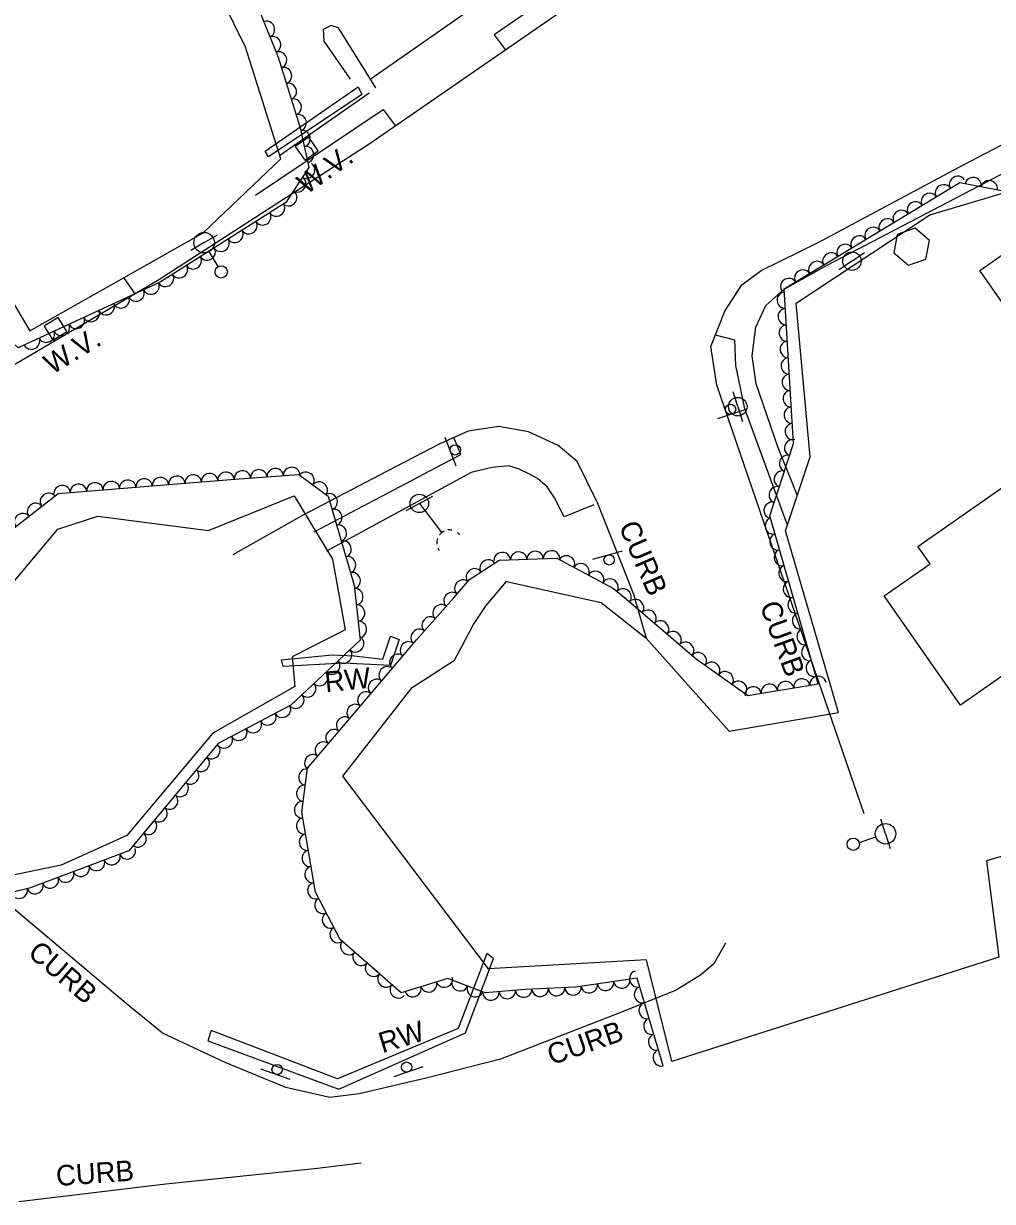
# Model space of a CAD drawing. Extents: x 1722896 to 1754269, y 648279 to 666297.
# Drawn here: x 1725293.4 to 1725529, y 656748.7 to 657035.2 of the extents above; entities that cross this region are included whole.
import ezdxf

# ---------------------------------------------------------------- set-up
doc = ezdxf.new("R2010")
doc.units = 0
for name, color, linetype in [('DESIGN - CENTERLINE - Proposed Text', 7, 'Continuous'), ('DESIGN - CONTOURS - Intermediate with optional Text', 7, 'Continuous'), ('DESIGN - PUBLIC HEARING - Shapes', 7, 'Continuous'), ('DESIGN - SCRATCH - User 1', 7, 'Continuous'), ('SURVEY - CENTERLINE - Preliminary', 7, 'Continuous'), ('SURVEY - CENTERLINE - Preliminary Text', 7, 'Continuous'), ('SURVEY - DTM - Breaklines', 7, 'Continuous'), ('SURVEY - VEGETATION - Features with Text', 7, 'Continuous')]:
    doc.layers.add(name, color=color, linetype=linetype)

msp = doc.modelspace()

# ---------------------------------------------------------------- linework, layer by layer
at = {"layer": 'DESIGN - CENTERLINE - Proposed Text'}
msp.add_lwpolyline([(1725510.9, 656907.98), (1725552.5, 656937.12), (1725525.91, 656975.09), (1725556.72, 656996.68), (1725600.53, 656934.13), (1725541.5, 656892.78), (1725545.81, 656886.63), (1725521.26, 656869.44), (1725502.66, 656895.98), (1725513.83, 656903.8)], close=True, dxfattribs=at)
at = {"layer": 'DESIGN - CONTOURS - Intermediate with optional Text'}
for p, q in [((1725362.25, 657004.76), (1725362.25, 657004.76)), ((1725301.13, 656960.96), (1725301.13, 656960.96))]:
    msp.add_line(p, q, dxfattribs=at)
for points in [[(1725359.46, 657005.25), (1725361.76, 657001.97), (1725365.04, 657004.27), (1725362.74, 657007.55), (1725359.46, 657005.25)], [(1725298.38, 656961.63), (1725300.46, 656958.21), (1725303.88, 656960.3), (1725301.8, 656963.71), (1725298.38, 656961.63)]]:
    msp.add_lwpolyline(points, dxfattribs=at)
at = {"layer": 'DESIGN - PUBLIC HEARING - Shapes'}
for p, q in [((1725509.33, 656980.91), (1725509.33, 656980.91)), ((1725469.28, 656941.42), (1725462.18, 656939.02)), ((1725398.58, 656927.55), (1725395.88, 656934.55)), ((1725431.81, 656904.89), (1725439.02, 656906.96)), ((1725358.18, 656778.4), (1725351.11, 656780.92)), ((1725390.51, 656781.45), (1725383.4, 656779.05))]:
    msp.add_line(p, q, dxfattribs=at)
msp.add_lwpolyline([(1725510.18, 656985.44), (1725505.83, 656983.9), (1725505.04, 656979.44), (1725508.57, 656976.42), (1725512.82, 656977.91), (1725513.71, 656982.42), (1725510.18, 656985.44)], dxfattribs=at)
for centre in [(1725465.32, 656941.37), (1725398.37, 656931.51), (1725435.78, 656904.75), (1725355.04, 656780.82), (1725386.54, 656781.4)]:
    msp.add_circle(centre, 1.25, dxfattribs=at)
at = {"layer": 'DESIGN - SCRATCH - User 1'}
for points in [[(1725375.62, 657017.95), (1725352.93, 657002.75), (1725352.13, 657004.12), (1725374.75, 657019.77), (1725375.62, 657017.95)], [(1725384.71, 656885.36), (1725382.62, 656879.09), (1725371.15, 656879.65), (1725356.51, 656878.8), (1725356.07, 656880.41), (1725368.42, 656881.65), (1725373.81, 656881.41), (1725380.76, 656880.6), (1725382.58, 656886.22), (1725384.71, 656885.36)], [(1725406.07, 656809.01), (1725399.11, 656790.79), (1725369.72, 656778.58), (1725339.03, 656790.31), (1725338.17, 656787.78), (1725370.03, 656776.03), (1725400.88, 656789.71), (1725407.63, 656807.83), (1725406.07, 656809.01)]]:
    msp.add_lwpolyline(points, dxfattribs=at)
at = {"layer": 'SURVEY - CENTERLINE - Preliminary'}
for points in [[(1725220.54, 657056.26), (1725249.82, 657031.18), (1725278.99, 656987.08), (1725294.93, 656960.48), (1725337.04, 656984.32), (1725355.92, 657002.3), (1725347.36, 657029.47), (1725333.65, 657057.33), (1725305.29, 657085.49), (1725285.46, 657108.75), (1725220.54, 657056.26)], [(1725410.79, 656899.53), (1725433.86, 656894.4), (1725444.77, 656885.73), (1725464.95, 656863.08), (1725491.59, 656867.66), (1725478.65, 656911.85), (1725484.65, 656929.84), (1725481.28, 656967.15), (1725513.77, 656988.67), (1725555.53, 657001.06)], [(1725211.04, 656860.76), (1725239.8, 656877.05), (1725256.25, 656878.92), (1725282.33, 656889.19), (1725301.73, 656912.24), (1725311.42, 656915.4), (1725338.36, 656911.9), (1725359.19, 656920.36), (1725368.5, 656904.89), (1725371.6, 656887.76), (1725358.67, 656881.14), (1725359.34, 656873.97), (1725339.38, 656862.59), (1725318.48, 656837.72), (1725302.51, 656830.54), (1725280.24, 656825.91), (1725252.08, 656819.18), (1725238.91, 656813.19), (1725211.04, 656860.76)], [(1726023.26, 656785.7), (1725985.96, 656817.77), (1725948.11, 656844.27), (1725917.29, 656852.02), (1725910.35, 656831.71), (1725901.9, 656821.85), (1725842.02, 656852.57), (1725763.58, 656854.58), (1725759.8, 656893.86), (1725743.3, 656902.86), (1725710.64, 656892.49), (1725692.23, 656895.7), (1725669, 656884.55), (1725682.01, 656857.41), (1725645.49, 656846.48), (1725584.8, 656825.63), (1725569.32, 656843.9), (1725527.56, 656831.6), (1725530.55, 656808.13), (1725451, 656782.75), (1725444.86, 656807.46), (1725406.41, 656805.34), (1725371, 656852.18), (1725387.89, 656873.7)], [(1725387.89, 656873.7), (1725398.19, 656880.34), (1725402.81, 656889.04), (1725405.88, 656893.69), (1725410.79, 656899.53)]]:
    msp.add_lwpolyline(points, dxfattribs=at)
at = {"layer": 'SURVEY - CENTERLINE - Preliminary Text'}
for points in [[(1725549.38, 657135.48), (1725513.49, 657105.3), (1725471.68, 657072.67), (1725427.12, 657040.14), (1725377.39, 657005.82), (1725326.06, 656972.7), (1725271.47, 656940.69), (1725219.07, 656912.28), (1725204.85, 656904.26)], [(1725431.71, 657048.98), (1725407.79, 657032.43), (1725410.5, 657028.84)], [(1725377.92, 657021.8), (1725400.94, 657037.86)], [(1725481.64, 656920.37), (1725476.82, 656932.25), (1725471.57, 656947.53), (1725470.56, 656954.39), (1725471.43, 656961.35), (1725473.88, 656966.6), (1725478.32, 656970.58), (1725488.82, 656976.45), (1725525.62, 656995.66), (1725554.7, 657010.9), (1725571.01, 657019.47), (1725581.61, 657024.65), (1725596.64, 657028.97), (1725616.39, 657033.91), (1725615.83, 657037.59)], [(1725379.03, 657019.58), (1725369.98, 657034.15), (1725368.21, 657034.72), (1725366.25, 657033.72), (1725366.4, 657030.89), (1725372.82, 657021.67)], [(1725497.8, 656842.97), (1725473.38, 656913.9), (1725461.96, 656947.26), (1725460.5, 656956.66), (1725463.92, 656965.25), (1725468.1, 656971.61), (1725472.73, 656975.14), (1725486.61, 656981.9), (1725521.79, 657000.78), (1725561, 657021.17), (1725566.79, 657024.47)], [(1725377.39, 657018.23), (1725355.63, 657003.02)], [(1725349.76, 656993.45), (1725380.86, 657014.3), (1725383.75, 657010.39)], [(1725317.69, 656973.46), (1725320.47, 656969.45)], [(1725479.18, 656913.22), (1725468.78, 656941.48), (1725466.57, 656952.05), (1725466.35, 656958.21), (1725461.64, 656959.43)], [(1725432.79, 656918.98), (1725427.99, 656928.66), (1725423.42, 656932.57), (1725416.2, 656935.89), (1725408.97, 656937.19), (1725401.53, 656936.03), (1725394.44, 656932.86), (1725379.92, 656925.35), (1725361.07, 656915.43), (1725344.26, 656906)], [(1725364.07, 656911.6), (1725399.71, 656930.37), (1725398.03, 656934.51)], [(1725432.04, 656918.17), (1725424.84, 656915.24), (1725422.53, 656919.87), (1725420.73, 656922.49), (1725418.33, 656924.55), (1725416.26, 656925.71), (1725413.91, 656926.8), (1725411.41, 656927.62), (1725407.34, 656927.2), (1725402.23, 656926.01), (1725367.07, 656906.85)], [(1725432.79, 656918.98), (1725441.68, 656896.39), (1725444.77, 656885.73)], [(1725464.13, 656811.54), (1725461.25, 656806.55), (1725458.02, 656803.74), (1725452.12, 656800.11), (1725438.36, 656794.63), (1725409.39, 656783.36), (1725391.32, 656778.7), (1725375, 656774.89), (1725367.83, 656774.04), (1725357.16, 656776.48), (1725342.38, 656782.53), (1725327.16, 656789.64), (1725318.33, 656796.85), (1725296.64, 656815.15), (1725289.47, 656821.17), (1725285.09, 656822.64), (1725279.04, 656820.25), (1725257.65, 656810.3)], [(1725292.23, 656748.73), (1725327.95, 656752.98), (1725364.89, 656756.8), (1725375.48, 656758.16)]]:
    msp.add_lwpolyline(points, dxfattribs=at)
at = {"layer": 'SURVEY - DTM - Breaklines'}
for p, q in [((1725337.28, 656981.9), (1725340.52, 656983.8)), ((1725337.28, 656981.9), (1725334.05, 656980.01)), ((1725340.7, 656976.08), (1725338.55, 656979.75)), ((1725494.84, 656977.41), (1725497.93, 656979.54)), ((1725494.84, 656977.41), (1725491.76, 656975.28)), ((1725467.08, 656942.03), (1725465.98, 656945.61)), ((1725467.08, 656942.03), (1725468.19, 656938.44)), ((1725389.64, 656918.49), (1725392.94, 656920.27)), ((1725389.64, 656918.49), (1725386.34, 656916.71)), ((1725389.64, 656918.49), (1725395.08, 656911.36)), ((1725394.65, 656911.92), (1725395.08, 656911.36)), ((1725503.01, 656838.15), (1725501.84, 656841.72)), ((1725496.59, 656836.05), (1725500.63, 656837.37)), ((1725503.01, 656838.15), (1725504.17, 656834.59))]:
    msp.add_line(p, q, dxfattribs=at)
for centre, radius in [((1725337.28, 656981.9), 2.5), ((1725494.84, 656977.41), 2.25), ((1725341.45, 656974.79), 1.5), ((1725467.08, 656942.03), 2.25), ((1725389.64, 656918.49), 2.25), ((1725503.01, 656838.15), 2.5), ((1725495.17, 656835.59), 1.5)]:
    msp.add_circle(centre, radius, dxfattribs=at)
for start_param, end_param in [(1.352995, 1.815775), (0.730907, 1.085951), (0, 0.255182), (2.156577, 2.588895), (2.883049, 3.125465)]:
    msp.add_ellipse((1725396.98, 656908.91), major_axis=(2.48, 1.9), ratio=0.999996, start_param=start_param, end_param=end_param, dxfattribs=at)
at = {"layer": 'SURVEY - VEGETATION - Features with Text'}
for points in [[(1725291.18, 657111.91), (1725326.1, 657083.38), (1725337.26, 657071.03), (1725346.29, 657049.3), (1725355.28, 657027.04), (1725360.66, 657009.82), (1725362.75, 657000.18), (1725357.16, 656991.63), (1725326.61, 656972.27), (1725292.02, 656956.35), (1725276.1, 656971.03), (1725253.1, 657017.98), (1725243.39, 657027.79), (1725217.32, 657050.26)], [(1725448.93, 656781.74), (1725442.59, 656803.07), (1725427.61, 656800.81), (1725415.48, 656800.3), (1725405.6, 656799.43), (1725396.58, 656802.94), (1725385.18, 656799.5), (1725370.38, 656812.45), (1725364.4, 656823.92), (1725361.04, 656843.41), (1725362.46, 656854.09), (1725370.38, 656863.45), (1725381.77, 656876.92), (1725388.95, 656885.3), (1725397.95, 656895.44), (1725401.83, 656899.96), (1725409.04, 656904.66), (1725423.05, 656905.15), (1725436.85, 656897.79), (1725439.5, 656895.59), (1725456.93, 656880.72), (1725469.51, 656871.8), (1725486.65, 656874.59), (1725474.9, 656915.5), (1725480.65, 656933.02), (1725478.37, 656970.66), (1725521.05, 656996.51), (1725537.17, 656993.41)], [(1725223.84, 656870.98), (1725262.11, 656890.03), (1725301.76, 656920.92), (1725328.71, 656923.12), (1725345.82, 656924.48), (1725360.29, 656925.54), (1725367.44, 656920.28), (1725373.75, 656898.57), (1725375.2, 656885.23), (1725358.4, 656869.39), (1725340.72, 656860.08), (1725318.94, 656834.01), (1725294.8, 656824.9), (1725253.01, 656814.68)]]:
    msp.add_lwpolyline(points, dxfattribs=at)
for centre, major_axis in [((1725352.55, 657033.79), (0.75, -1.85)), ((1725354.05, 657030.08), (0.75, -1.85)), ((1725355.49, 657026.35), (0.6, -1.91)), ((1725356.69, 657022.53), (0.6, -1.91)), ((1725357.88, 657018.71), (0.6, -1.91)), ((1725359.07, 657014.9), (0.6, -1.91)), ((1725360.27, 657011.08), (0.6, -1.91)), ((1725361.23, 657007.2), (0.42, -1.95)), ((1725362.07, 657003.29), (0.42, -1.95)), ((1725362.3, 656999.5), (-1.09, -1.67)), ((1725360.11, 656996.15), (-1.09, -1.67)), ((1725520.49, 656996.16), (1.71, 1.04)), ((1725524.33, 656995.88), (1.96, -0.38)), ((1725528.26, 656995.12), (1.96, -0.38)), ((1725357.92, 656992.8), (-1.09, -1.67)), ((1725513.65, 656992.02), (1.71, 1.04)), ((1725517.07, 656994.09), (1.71, 1.04)), ((1725354.96, 656990.24), (-1.69, -1.07)), ((1725510.22, 656989.95), (1.71, 1.04)), ((1725351.58, 656988.1), (-1.69, -1.07)), ((1725503.38, 656985.8), (1.71, 1.04)), ((1725506.8, 656987.88), (1.71, 1.04)), ((1725348.2, 656985.95), (-1.69, -1.07)), ((1725499.96, 656983.73), (1.71, 1.04)), ((1725341.45, 656981.67), (-1.69, -1.07)), ((1725344.83, 656983.81), (-1.69, -1.07)), ((1725496.54, 656981.66), (1.71, 1.04)), ((1725338.07, 656979.53), (-1.69, -1.07)), ((1725489.69, 656977.52), (1.71, 1.04)), ((1725493.12, 656979.59), (1.71, 1.04)), ((1725334.69, 656977.39), (-1.69, -1.07)), ((1725486.27, 656975.45), (1.71, 1.04)), ((1725327.93, 656973.11), (-1.69, -1.07)), ((1725331.31, 656975.25), (-1.69, -1.07)), ((1725482.85, 656973.37), (1.71, 1.04)), ((1725324.4, 656971.25), (-1.82, -0.84)), ((1725479.43, 656971.3), (1.71, 1.04)), ((1725317.13, 656967.91), (-1.82, -0.84)), ((1725320.76, 656969.58), (-1.82, -0.84)), ((1725478.54, 656967.9), (-0.12, 2)), ((1725309.86, 656964.56), (-1.82, -0.84)), ((1725313.5, 656966.24), (-1.82, -0.84)), ((1725478.78, 656963.91), (-0.12, 2)), ((1725306.23, 656962.89), (-1.82, -0.84)), ((1725298.96, 656959.55), (-1.82, -0.84)), ((1725302.6, 656961.22), (-1.82, -0.84)), ((1725479.02, 656959.92), (-0.12, 2)), ((1725295.33, 656957.87), (-1.82, -0.84)), ((1725479.26, 656955.93), (-0.12, 2)), ((1725479.5, 656951.93), (-0.12, 2)), ((1725479.74, 656947.94), (-0.12, 2)), ((1725479.99, 656943.95), (-0.12, 2)), ((1725480.23, 656939.95), (-0.12, 2)), ((1725480.47, 656935.96), (-0.12, 2)), ((1725480.32, 656932.02), (0.62, 1.9)), ((1725479.07, 656928.22), (0.62, 1.9)), ((1725330.65, 656923.28), (1.99, 0.16)), ((1725334.64, 656923.59), (1.99, 0.16)), ((1725338.63, 656923.91), (1.99, 0.16)), ((1725342.61, 656924.22), (1.99, 0.16)), ((1725346.6, 656924.53), (1.99, 0.15)), ((1725350.59, 656924.83), (1.99, 0.15)), ((1725354.58, 656925.12), (1.99, 0.15)), ((1725358.57, 656925.41), (1.99, 0.15)), ((1725362.12, 656924.19), (1.61, -1.19)), ((1725477.82, 656924.42), (0.62, 1.9)), ((1725302.75, 656921), (1.99, 0.16)), ((1725306.73, 656921.32), (1.99, 0.16)), ((1725310.72, 656921.65), (1.99, 0.16)), ((1725314.71, 656921.98), (1.99, 0.16)), ((1725318.69, 656922.3), (1.99, 0.16)), ((1725322.68, 656922.63), (1.99, 0.16)), ((1725326.66, 656922.95), (1.99, 0.16)), ((1725365.34, 656921.82), (1.61, -1.19)), ((1725476.58, 656920.62), (0.62, 1.9)), ((1725299.38, 656919.07), (1.58, 1.23)), ((1725367.83, 656918.93), (0.56, -1.92)), ((1725296.23, 656916.61), (1.58, 1.23)), ((1725368.94, 656915.09), (0.56, -1.92)), ((1725475.33, 656916.82), (0.62, 1.9)), ((1725293.07, 656914.15), (1.58, 1.23)), ((1725475.62, 656912.99), (-0.55, 1.92)), ((1725370.06, 656911.25), (0.56, -1.92)), ((1725476.72, 656909.14), (-0.55, 1.92)), ((1725371.18, 656907.41), (0.56, -1.92)), ((1725372.29, 656903.57), (0.56, -1.92)), ((1725406.32, 656902.89), (1.68, 1.09)), ((1725409.79, 656904.69), (2, 0.07)), ((1725413.79, 656904.82), (2, 0.07)), ((1725417.79, 656904.96), (2, 0.07)), ((1725421.78, 656905.1), (2, 0.07)), ((1725425.46, 656903.86), (1.77, -0.94)), ((1725477.83, 656905.3), (-0.55, 1.92)), ((1725402.97, 656900.71), (1.68, 1.09)), ((1725428.99, 656901.98), (1.77, -0.94)), ((1725432.52, 656900.1), (1.77, -0.94)), ((1725478.93, 656901.45), (-0.55, 1.92)), ((1725373.41, 656899.73), (0.56, -1.92)), ((1725400.11, 656897.96), (1.3, 1.52)), ((1725436.05, 656898.22), (1.77, -0.94)), ((1725480.04, 656897.61), (-0.55, 1.92)), ((1725374.05, 656895.79), (0.22, -1.99)), ((1725397.5, 656894.93), (1.33, 1.5)), ((1725439.23, 656895.81), (1.54, -1.28)), ((1725374.48, 656891.81), (0.22, -1.99)), ((1725394.84, 656891.94), (1.33, 1.5)), ((1725442.28, 656893.22), (1.52, -1.3)), ((1725481.14, 656893.77), (-0.55, 1.92)), ((1725392.19, 656888.95), (1.33, 1.5)), ((1725445.32, 656890.62), (1.52, -1.3)), ((1725482.25, 656889.92), (-0.55, 1.92)), ((1725374.91, 656887.84), (0.22, -1.99)), ((1725389.53, 656885.96), (1.33, 1.5)), ((1725448.36, 656888.03), (1.52, -1.3)), ((1725483.35, 656886.08), (-0.55, 1.92)), ((1725374.19, 656884.29), (-1.46, -1.37)), ((1725386.91, 656882.93), (1.3, 1.52)), ((1725451.4, 656885.43), (1.52, -1.3)), ((1725454.45, 656882.84), (1.52, -1.3)), ((1725371.28, 656881.54), (-1.46, -1.37)), ((1725384.31, 656879.89), (1.3, 1.52)), ((1725457.53, 656880.29), (1.63, -1.16)), ((1725484.46, 656882.23), (-0.55, 1.92)), ((1725368.37, 656878.8), (-1.46, -1.37)), ((1725460.79, 656877.98), (1.63, -1.16)), ((1725485.56, 656878.39), (-0.55, 1.92)), ((1725365.46, 656876.05), (-1.46, -1.37)), ((1725381.71, 656876.85), (1.29, 1.53)), ((1725464.06, 656875.67), (1.63, -1.16)), ((1725486.6, 656874.58), (1.97, 0.32)), ((1725362.55, 656873.31), (-1.46, -1.37)), ((1725379.13, 656873.8), (1.29, 1.53)), ((1725467.32, 656873.35), (1.63, -1.16)), ((1725470.81, 656872.01), (1.97, 0.32)), ((1725474.76, 656872.65), (1.97, 0.32)), ((1725478.7, 656873.3), (1.97, 0.32)), ((1725482.65, 656873.94), (1.97, 0.32)), ((1725359.64, 656870.57), (-1.46, -1.37)), ((1725376.55, 656870.74), (1.29, 1.53)), ((1725356.37, 656868.33), (-1.77, -0.93)), ((1725373.96, 656867.69), (1.29, 1.53)), ((1725349.29, 656864.6), (-1.77, -0.93)), ((1725352.83, 656866.46), (-1.77, -0.93)), ((1725371.38, 656864.63), (1.29, 1.53)), ((1725345.75, 656862.73), (-1.77, -0.93)), ((1725368.8, 656861.58), (1.29, 1.53)), ((1725339.24, 656858.31), (-1.28, -1.53)), ((1725342.22, 656860.87), (-1.77, -0.93)), ((1725366.21, 656858.53), (1.29, 1.53)), ((1725336.67, 656855.24), (-1.28, -1.53)), ((1725363.63, 656855.47), (1.29, 1.53)), ((1725334.11, 656852.17), (-1.28, -1.53)), ((1725362.17, 656851.92), (0.26, 1.98)), ((1725331.54, 656849.1), (-1.28, -1.53)), ((1725361.64, 656847.96), (0.26, 1.98)), ((1725328.98, 656846.03), (-1.28, -1.53)), ((1725361.12, 656843.99), (0.26, 1.98)), ((1725326.41, 656842.96), (-1.28, -1.53)), ((1725361.62, 656840.05), (-0.34, 1.97)), ((1725323.85, 656839.89), (-1.28, -1.53)), ((1725321.29, 656836.82), (-1.28, -1.53)), ((1725362.3, 656836.1), (-0.34, 1.97)), ((1725318.62, 656833.89), (-1.87, -0.71)), ((1725362.98, 656832.16), (-0.34, 1.97)), ((1725311.14, 656831.06), (-1.87, -0.71)), ((1725314.88, 656832.48), (-1.87, -0.71)), ((1725303.65, 656828.24), (-1.87, -0.71)), ((1725307.4, 656829.65), (-1.87, -0.71)), ((1725363.66, 656828.22), (-0.34, 1.97)), ((1725292.33, 656824.3), (-1.94, -0.48)), ((1725296.17, 656825.42), (-1.87, -0.71)), ((1725299.91, 656826.83), (-1.87, -0.71)), ((1725364.34, 656824.28), (-0.34, 1.97)), ((1725366.09, 656820.7), (-0.92, 1.77)), ((1725367.93, 656817.15), (-0.92, 1.77)), ((1725369.78, 656813.6), (-0.92, 1.77)), ((1725372.41, 656810.67), (-1.51, 1.32)), ((1725375.42, 656808.04), (-1.51, 1.32)), ((1725378.43, 656805.4), (-1.51, 1.32)), ((1725442.66, 656802.83), (-0.57, 1.92)), ((1725381.44, 656802.77), (-1.51, 1.32)), ((1725391.92, 656801.53), (-1.91, -0.58)), ((1725395.74, 656802.69), (-1.91, -0.58)), ((1725399.49, 656801.81), (-1.86, 0.72)), ((1725434.92, 656801.91), (-1.98, -0.3)), ((1725438.87, 656802.5), (-1.98, -0.3)), ((1725384.45, 656800.13), (-1.51, 1.32)), ((1725388.09, 656800.37), (-1.91, -0.58)), ((1725403.22, 656800.36), (-1.86, 0.72)), ((1725407.04, 656799.56), (-1.99, -0.17)), ((1725411.03, 656799.91), (-1.99, -0.17)), ((1725415.01, 656800.26), (-1.99, -0.17)), ((1725419.01, 656800.45), (-2, -0.08)), ((1725423, 656800.61), (-2, -0.08)), ((1725427, 656800.78), (-2, -0.08)), ((1725430.96, 656801.31), (-1.98, -0.3)), ((1725443.8, 656799), (-0.57, 1.92)), ((1725444.94, 656795.16), (-0.57, 1.92)), ((1725446.08, 656791.33), (-0.57, 1.92)), ((1725447.22, 656787.49), (-0.57, 1.92)), ((1725448.36, 656783.66), (-0.57, 1.92))]:
    msp.add_ellipse(centre, major_axis=major_axis, ratio=0.940188, start_param=0, end_param=3.141593, dxfattribs=at)

# ---------------------------------------------------------------- texts
at = {"layer": 'DESIGN - CONTOURS - Intermediate with optional Text'}
for rotation, p in [(35.089, (1725362.18, 656993.47)), (31.3502, (1725300.32, 656949.7))]:
    msp.add_text('W.V.', height=5, rotation=rotation, dxfattribs=at).set_placement(p)
at = {"layer": 'DESIGN - SCRATCH - User 1'}
for s, rotation, p in [('CURB', 293.2998, (1725438.04, 656912.93)), ('CURB', 290.0917, (1725472.36, 656893.68)), ('RW', 5.6606, (1725366.85, 656872.56)), ('CURB', 319.4114, (1725294.12, 656808.73)), ('RW', 16.9428, (1725380.64, 656784.76)), ('CURB', 19.2032, (1725421.81, 656781.83)), ('CURB', 4.1018, (1725301.45, 656752.46))]:
    msp.add_text(s, height=5, rotation=rotation, dxfattribs=at).set_placement(p)

doc.saveas('drawing.dxf')
